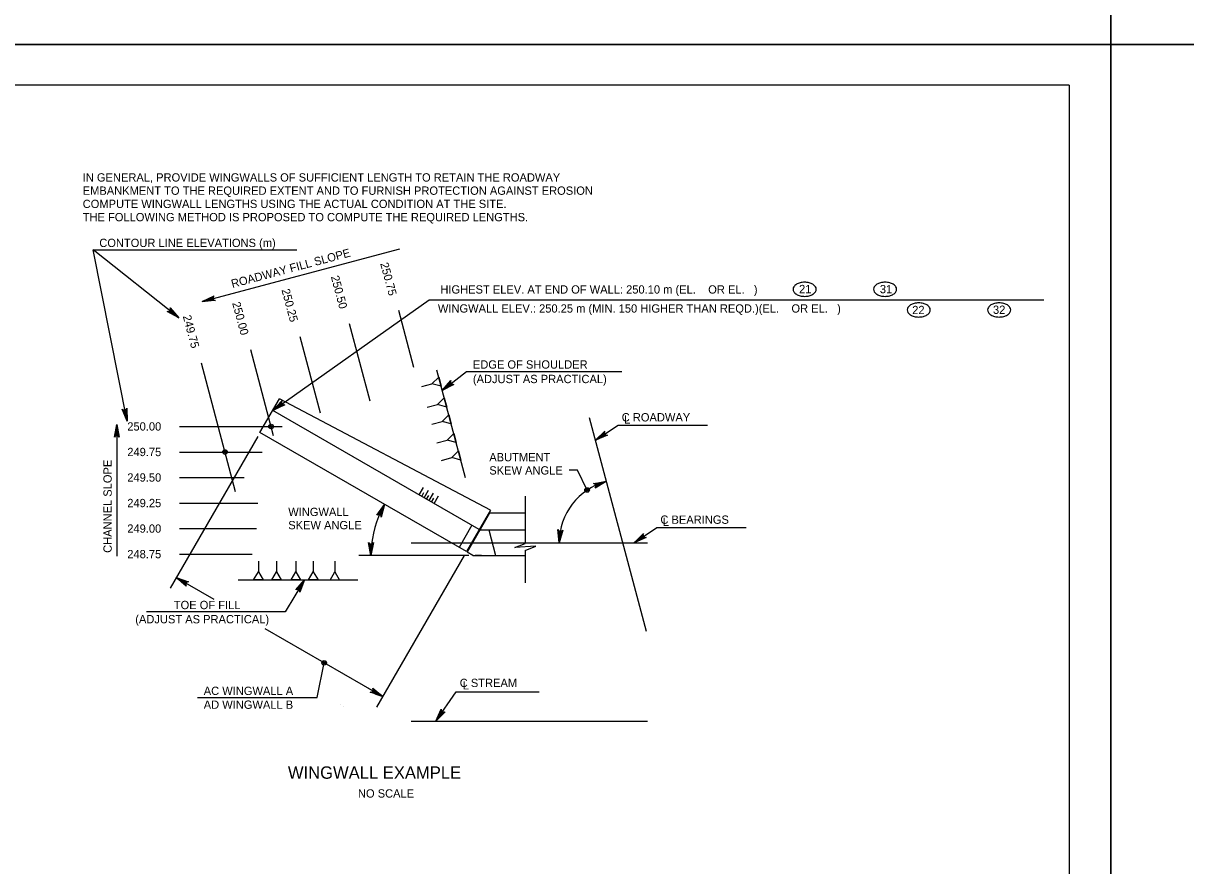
# Model space of a CAD drawing. Extents: x -5022 to -159, y 1126 to 7226.
# Drawn here: x -1710 to -1290, y 6175 to 6479.5 of the extents above; entities that cross this region are included whole.
import ezdxf

# ---------------------------------------------------------------- set-up
doc = ezdxf.new("R2010")
doc.units = 0
for name, color, linetype in [('2', 7, 'Continuous'), ('3', 7, 'Continuous'), ('4', 7, 'Continuous'), ('5', 7, 'Continuous'), ('6', 7, 'Continuous'), ('PLT-BNDY', 7, 'Continuous')]:
    doc.layers.add(name, color=color, linetype=linetype)

msp = doc.modelspace()

# ---------------------------------------------------------------- linework, layer by layer
at = {"layer": '2'}
for p, q in [((-1332.13, 6457.14), (-2118.13, 6457.14)), ((-1332.13, 6457.14), (-1332.13, 5893.14)), ((-1332.13, 6457.14), (-1332.13, 5893.14)), ((-1568.87, 6355.04), (-1574.36, 6375.64)), ((-1584.74, 6342.94), (-1592.19, 6370.89)), ((-1602.68, 6338.6), (-1610.02, 6366.14)), ((-1619.57, 6330.31), (-1627.86, 6361.38)), ((-1633.29, 6310.11), (-1645.69, 6356.63)), ((-1550.23, 6315.16), (-1560.61, 6354.13)), ((-1566.07, 6348.21), (-1562.36, 6349.2)), ((-1564.06, 6340.66), (-1560.34, 6341.65)), ((-1562.43, 6334.55), (-1558.72, 6335.55)), ((-1653.54, 6333.73), (-1616.43, 6333.73)), ((-1560.64, 6327.84), (-1556.93, 6328.84)), ((-1653.54, 6324.5), (-1623.72, 6324.5)), ((-1558.95, 6321.48), (-1555.23, 6322.47)), ((-1653.54, 6315.27), (-1630.2, 6315.27)), ((-1566.95, 6308.98), (-1565.37, 6311.72)), ((-1566.06, 6308.47), (-1565.25, 6309.87)), ((-1565.17, 6307.95), (-1563.59, 6310.69)), ((-1564.28, 6307.44), (-1563.47, 6308.84)), ((-1563.4, 6306.93), (-1561.82, 6309.67)), ((-1653.54, 6306.04), (-1625.34, 6306.04)), ((-1562.51, 6306.42), (-1561.7, 6307.82)), ((-1561.62, 6305.9), (-1560.04, 6308.64)), ((-1653.54, 6296.82), (-1625.74, 6296.82)), ((-1653.54, 6287.59), (-1627.36, 6287.59)), ((-1625.07, 6285.08), (-1625.08, 6281.23)), ((-1618.49, 6285.07), (-1618.49, 6281.22)), ((-1611.55, 6285.06), (-1611.55, 6281.21)), ((-1605.23, 6285.05), (-1605.23, 6281.2)), ((-1597.41, 6285.04), (-1597.42, 6281.19)), ((-1632.4, 6278.28), (-1589.15, 6278.28))]:
    msp.add_line(p, q, dxfattribs=at)
for points in [[(-1559.94, 6351.61), (-1559.06, 6348.31), (-1562.36, 6349.2)], [(-1557.93, 6344.06), (-1557.05, 6340.76), (-1560.34, 6341.65)], [(-1556.3, 6337.95), (-1555.42, 6334.66), (-1558.72, 6335.55)], [(-1554.51, 6331.24), (-1553.63, 6327.95), (-1556.93, 6328.84)], [(-1552.82, 6324.88), (-1551.94, 6321.59), (-1555.23, 6322.47)], [(-1623.38, 6278.27), (-1626.79, 6278.28), (-1625.08, 6281.23)], [(-1616.79, 6278.27), (-1620.2, 6278.27), (-1618.49, 6281.22)], [(-1609.85, 6278.26), (-1613.26, 6278.26), (-1611.55, 6281.21)], [(-1603.53, 6278.25), (-1606.94, 6278.25), (-1605.23, 6281.2)], [(-1595.72, 6278.24), (-1599.13, 6278.24), (-1597.42, 6281.19)]]:
    msp.add_lwpolyline(points, close=True, dxfattribs=at)
at = {"layer": '3'}
for p, q in [((-1684.82, 6397.59), (-1611.13, 6397.59)), ((-1563.38, 6379.51), (-1560.38, 6379.51)), ((-1560.38, 6379.51), (-1341.31, 6379.51)), ((-1558.66, 6346.79), (-1549.83, 6353.64)), ((-1549.83, 6353.64), (-1493.74, 6353.64)), ((-1503.33, 6328.73), (-1495.13, 6334.21)), ((-1495.13, 6334.21), (-1462.83, 6334.21)), ((-1625.32, 6330.15), (-1656.97, 6275.34)), ((-1509.79, 6317.98), (-1512.79, 6317.98)), ((-1506.31, 6310.77), (-1509.79, 6317.98)), ((-1489.36, 6291.74), (-1481.16, 6297.22)), ((-1481.16, 6297.22), (-1448.86, 6297.22)), ((-1549.1, 6287.13), (-1588.83, 6287.13)), ((-1550.69, 6287.16), (-1582.38, 6232.27)), ((-1654.75, 6279.17), (-1641.18, 6271.33)), ((-1608.44, 6278.28), (-1615.37, 6266.74)), ((-1618.37, 6266.74), (-1665.47, 6266.74)), ((-1615.37, 6266.74), (-1618.37, 6266.74)), ((-1622.77, 6260.7), (-1580.17, 6236.11)), ((-1603.88, 6235.75), (-1601.31, 6248.32)), ((-1601.31, 6248.32), (-1601.31, 6248.32)), ((-1582.72, 6237.59), (-1585.28, 6239.06)), ((-1560.95, 6227.26), (-1553.66, 6237.83)), ((-1553.66, 6237.83), (-1523.62, 6237.83)), ((-1647.02, 6235.75), (-1603.88, 6235.75)), ((-1595.47, 6233.34), (-1595.47, 6233.34)), ((-1594.26, 6232.54), (-1594.26, 6232.54)), ((-1594.26, 6232.54), (-1594.26, 6232.54)), ((-1594.26, 6232.54), (-1594.26, 6232.54)), ((-1594.26, 6232.54), (-1594.26, 6232.54)), ((-1594.26, 6232.54), (-1594.26, 6232.54))]:
    msp.add_line(p, q, dxfattribs=at)
for points in [[(-1653.79, 6373.06), (-1684.82, 6397.59)], [(-1672.54, 6335.61), (-1684.82, 6397.59)], [(-1645.35, 6378.87), (-1574.02, 6397.89)], [(-1645.35, 6378.87), (-1641.07, 6380.92), (-1641.36, 6380.58), (-1641.46, 6380.24), (-1641.43, 6379.92), (-1641.29, 6379.63), (-1641.04, 6379.38), (-1640.62, 6379.23), (-1645.35, 6378.87), (-1641.04, 6379.38), (-1641.29, 6379.63), (-1645.35, 6378.87), (-1641.43, 6379.92), (-1641.46, 6380.24), (-1645.35, 6378.87), (-1641.36, 6380.58)], [(-1653.79, 6373.06), (-1657.99, 6375.26), (-1657.56, 6375.23), (-1657.22, 6375.37), (-1656.98, 6375.58), (-1656.83, 6375.85), (-1656.78, 6376.22), (-1656.91, 6376.64), (-1653.79, 6373.06), (-1656.78, 6376.22), (-1656.83, 6375.85), (-1653.79, 6373.06), (-1656.98, 6375.58), (-1657.22, 6375.37), (-1653.79, 6373.06), (-1657.56, 6375.23)], [(-1619.89, 6339.55), (-1563.38, 6379.51)], [(-1558.66, 6346.79), (-1555.51, 6350.34), (-1555.64, 6349.92), (-1555.6, 6349.56), (-1555.45, 6349.28), (-1555.21, 6349.07), (-1554.88, 6348.93), (-1554.44, 6348.96), (-1558.66, 6346.79), (-1554.88, 6348.93), (-1555.21, 6349.07), (-1558.66, 6346.79), (-1555.45, 6349.28), (-1555.6, 6349.56), (-1558.66, 6346.79), (-1555.64, 6349.92)], [(-1619.89, 6339.55), (-1616.59, 6342.95), (-1616.74, 6342.54), (-1616.71, 6342.18), (-1616.58, 6341.89), (-1616.35, 6341.67), (-1616.02, 6341.52), (-1615.58, 6341.53), (-1619.89, 6339.55), (-1616.02, 6341.52), (-1616.35, 6341.67), (-1619.89, 6339.55), (-1616.58, 6341.89), (-1616.71, 6342.18), (-1619.89, 6339.55), (-1616.74, 6342.54)], [(-1672.54, 6335.61), (-1674.3, 6340.01), (-1673.99, 6339.71), (-1673.65, 6339.59), (-1673.33, 6339.6), (-1673.04, 6339.71), (-1672.76, 6339.95), (-1672.59, 6340.35), (-1672.54, 6335.61), (-1672.76, 6339.95), (-1673.04, 6339.71), (-1672.54, 6335.61), (-1673.33, 6339.6), (-1673.65, 6339.59), (-1672.54, 6335.61), (-1673.99, 6339.71)], [(-1676.22, 6334.5), (-1675.34, 6329.84), (-1675.59, 6330.2), (-1675.9, 6330.39), (-1676.22, 6330.44), (-1676.53, 6330.39), (-1676.84, 6330.2), (-1677.09, 6329.84), (-1676.22, 6334.5), (-1676.84, 6330.2), (-1676.53, 6330.39), (-1676.22, 6334.5), (-1676.22, 6330.44), (-1675.9, 6330.39), (-1676.22, 6334.5), (-1675.59, 6330.2)], [(-1676.22, 6334.5), (-1676.22, 6286.83)], [(-1503.33, 6328.73), (-1499.94, 6332.05), (-1500.1, 6331.64), (-1500.08, 6331.28), (-1499.95, 6330.99), (-1499.73, 6330.76), (-1499.4, 6330.6), (-1498.97, 6330.6), (-1503.33, 6328.73), (-1499.4, 6330.6), (-1499.73, 6330.76), (-1503.33, 6328.73), (-1499.95, 6330.99), (-1500.08, 6331.28), (-1503.33, 6328.73), (-1500.1, 6331.64)], [(-1499.37, 6313.9), (-1503.43, 6311.45), (-1503.18, 6311.81), (-1503.12, 6312.16), (-1503.18, 6312.47), (-1503.34, 6312.75), (-1503.62, 6312.98), (-1504.04, 6313.09), (-1499.37, 6313.9), (-1503.62, 6312.98), (-1503.34, 6312.75), (-1499.37, 6313.9), (-1503.18, 6312.47), (-1503.12, 6312.16), (-1499.37, 6313.9), (-1503.18, 6311.81)], [(-1579.46, 6305.55), (-1580.67, 6300.96), (-1580.74, 6301.39), (-1580.94, 6301.7), (-1581.2, 6301.88), (-1581.51, 6301.97), (-1581.87, 6301.93), (-1582.25, 6301.71), (-1579.46, 6305.55), (-1581.87, 6301.93), (-1581.51, 6301.97), (-1579.46, 6305.55), (-1581.2, 6301.88), (-1580.94, 6301.7), (-1579.46, 6305.55), (-1580.74, 6301.39)], [(-1516.41, 6291.74), (-1516.85, 6296.47), (-1516.63, 6296.09), (-1516.34, 6295.87), (-1516.03, 6295.79), (-1515.72, 6295.81), (-1515.39, 6295.97), (-1515.11, 6296.3), (-1516.41, 6291.74), (-1515.39, 6295.97), (-1515.72, 6295.81), (-1516.41, 6291.74), (-1516.03, 6295.79), (-1516.34, 6295.87), (-1516.41, 6291.74), (-1516.63, 6296.09)], [(-1489.36, 6291.74), (-1485.97, 6295.06), (-1486.13, 6294.65), (-1486.11, 6294.29), (-1485.98, 6294), (-1485.76, 6293.77), (-1485.43, 6293.61), (-1484.99, 6293.61), (-1489.36, 6291.74), (-1485.43, 6293.61), (-1485.76, 6293.77), (-1489.36, 6291.74), (-1485.98, 6294), (-1486.11, 6294.29), (-1489.36, 6291.74), (-1486.13, 6294.65)], [(-1584.4, 6287.13), (-1585.27, 6291.79), (-1585.02, 6291.43), (-1584.71, 6291.25), (-1584.4, 6291.19), (-1584.08, 6291.25), (-1583.77, 6291.43), (-1583.52, 6291.79), (-1584.4, 6287.13), (-1583.77, 6291.43), (-1584.08, 6291.25), (-1584.4, 6287.13), (-1584.4, 6291.19), (-1584.71, 6291.25), (-1584.4, 6287.13), (-1585.02, 6291.43)], [(-1654.75, 6279.17), (-1650.28, 6277.6), (-1650.71, 6277.56), (-1651.03, 6277.38), (-1651.23, 6277.14), (-1651.34, 6276.84), (-1651.34, 6276.48), (-1651.15, 6276.08), (-1654.75, 6279.17), (-1651.34, 6276.48), (-1651.34, 6276.84), (-1654.75, 6279.17), (-1651.23, 6277.14), (-1651.03, 6277.38), (-1654.75, 6279.17), (-1650.71, 6277.56)], [(-1608.44, 6278.28), (-1610.09, 6273.83), (-1610.12, 6274.27), (-1610.29, 6274.59), (-1610.53, 6274.79), (-1610.83, 6274.91), (-1611.19, 6274.91), (-1611.59, 6274.73), (-1608.44, 6278.28), (-1611.19, 6274.91), (-1610.83, 6274.91), (-1608.44, 6278.28), (-1610.53, 6274.79), (-1610.29, 6274.59), (-1608.44, 6278.28), (-1610.12, 6274.27)], [(-1580.17, 6236.11), (-1584.64, 6237.68), (-1584.21, 6237.72), (-1583.89, 6237.9), (-1583.69, 6238.14), (-1583.58, 6238.44), (-1583.58, 6238.8), (-1583.77, 6239.2), (-1580.17, 6236.11), (-1583.58, 6238.8), (-1583.58, 6238.44), (-1580.17, 6236.11), (-1583.69, 6238.14), (-1583.89, 6237.9), (-1580.17, 6236.11), (-1584.21, 6237.72)], [(-1560.95, 6227.26), (-1559.02, 6231.6), (-1559.02, 6231.16), (-1558.87, 6230.83), (-1558.64, 6230.61), (-1558.35, 6230.47), (-1557.99, 6230.45), (-1557.58, 6230.6), (-1560.95, 6227.26), (-1557.99, 6230.45), (-1558.35, 6230.47), (-1560.95, 6227.26), (-1558.64, 6230.61), (-1558.87, 6230.83), (-1560.95, 6227.26), (-1559.02, 6231.16)]]:
    msp.add_lwpolyline(points, dxfattribs=at)
for points in [[(-1645.35, 6378.87), (-1642.39, 6379.4), (-1642.52, 6379.88)], [(-1653.79, 6373.06), (-1655.99, 6375.11), (-1656.3, 6374.72)], [(-1672.54, 6335.61), (-1672.88, 6338.6), (-1673.37, 6338.51)], [(-1619.89, 6339.55), (-1617.3, 6341.08), (-1617.59, 6341.48)], [(-1676.22, 6334.5), (-1676.47, 6331.5), (-1675.97, 6331.5)], [(-1581.27, 6303.16), (-1580.4, 6302.71), (-1579.46, 6305.55)], [(-1583.78, 6290.06), (-1584.77, 6290.1), (-1584.4, 6287.13)], [(-1582.48, 6238.01), (-1582.97, 6237.16), (-1580.17, 6236.11)]]:
    msp.add_lwpolyline(points, close=True, dxfattribs=at)
for centre, radius in [((-1506.31, 6310.77), 0.833), ((-1506.31, 6310.77), 0.417), ((-1601.31, 6248.32), 0.833), ((-1601.31, 6248.32), 0.417)]:
    msp.add_circle(centre, radius, dxfattribs=at)
for centre, radius, start, end in [((-1429.06, 6382.49), 3.1, 121.4296, 145.8704), ((-1428.24, 6381.16), 4.65, 104.2049, 121.4296), ((-1427.71, 6379.05), 6.82, 90, 104.2049), ((-1427.71, 6379.05), 6.82, 75.7951, 90), ((-1427.18, 6381.16), 4.65, 58.5704, 75.7951), ((-1426.37, 6382.49), 3.1, 34.1296, 58.5704), ((-1400, 6382.49), 3.1, 121.4296, 145.8704), ((-1399.19, 6381.16), 4.65, 104.2049, 121.4296), ((-1398.65, 6379.05), 6.82, 90, 104.2049), ((-1398.65, 6379.05), 6.82, 75.7951, 90), ((-1398.12, 6381.16), 4.65, 58.5704, 75.7951), ((-1397.31, 6382.49), 3.1, 34.1296, 58.5704), ((-1430.29, 6383.32), 1.61, 145.8704, 180), ((-1430.29, 6383.32), 1.61, 180, 214.1296), ((-1429.06, 6384.15), 3.1, 214.1296, 238.5704), ((-1428.24, 6385.48), 4.65, 238.5704, 255.7951), ((-1427.71, 6387.59), 6.82, 255.7951, 270), ((-1427.71, 6387.59), 6.82, 270, 284.2049), ((-1427.18, 6385.48), 4.65, 284.2049, 301.4296), ((-1426.37, 6384.15), 3.1, 301.4296, 325.8704), ((-1425.14, 6383.32), 1.61, 0, 34.1296), ((-1425.14, 6383.32), 1.61, 325.8704, 0), ((-1401.23, 6383.32), 1.61, 145.8704, 180), ((-1401.23, 6383.32), 1.61, 180, 214.1296), ((-1400, 6384.15), 3.1, 214.1296, 238.5704), ((-1399.19, 6385.48), 4.65, 238.5704, 255.7951), ((-1398.65, 6387.59), 6.82, 255.7951, 270), ((-1398.65, 6387.59), 6.82, 270, 284.2049), ((-1398.12, 6385.48), 4.65, 284.2049, 301.4296), ((-1397.31, 6384.15), 3.1, 301.4296, 325.8704), ((-1396.08, 6383.32), 1.61, 0, 34.1296), ((-1396.08, 6383.32), 1.61, 325.8704, 0), ((-1389.06, 6375.85), 1.61, 145.8704, 180), ((-1387.83, 6375.02), 3.1, 121.4296, 145.8704), ((-1387.02, 6373.69), 4.65, 104.2049, 121.4296), ((-1386.48, 6371.58), 6.82, 90, 104.2049), ((-1386.48, 6371.58), 6.82, 75.7951, 90), ((-1385.95, 6373.69), 4.65, 58.5704, 75.7951), ((-1385.14, 6375.02), 3.1, 34.1296, 58.5704), ((-1383.91, 6375.85), 1.61, 0, 34.1296), ((-1360, 6375.85), 1.61, 145.8704, 180), ((-1358.77, 6375.02), 3.1, 121.4296, 145.8704), ((-1357.96, 6373.69), 4.65, 104.2049, 121.4296), ((-1357.43, 6371.58), 6.82, 90, 104.2049), ((-1357.43, 6371.58), 6.82, 75.7951, 90), ((-1356.89, 6373.69), 4.65, 58.5704, 75.7951), ((-1356.08, 6375.02), 3.1, 34.1296, 58.5704), ((-1354.85, 6375.85), 1.61, 0, 34.1296), ((-1389.06, 6375.85), 1.61, 180, 214.1296), ((-1387.83, 6376.68), 3.1, 214.1296, 238.5704), ((-1387.02, 6378.01), 4.65, 238.5704, 255.7951), ((-1386.48, 6380.12), 6.82, 255.7951, 270), ((-1386.48, 6380.12), 6.82, 270, 284.2049), ((-1385.95, 6378.01), 4.65, 284.2049, 301.4296), ((-1385.14, 6376.68), 3.1, 301.4296, 325.8704), ((-1383.91, 6375.85), 1.61, 325.8704, 0), ((-1360, 6375.85), 1.61, 180, 214.1296), ((-1358.77, 6376.68), 3.1, 214.1296, 238.5704), ((-1357.96, 6378.01), 4.65, 238.5704, 255.7951), ((-1357.43, 6380.12), 6.82, 255.7951, 270), ((-1357.43, 6380.12), 6.82, 270, 284.2049), ((-1356.89, 6378.01), 4.65, 284.2049, 301.4296), ((-1356.08, 6376.68), 3.1, 301.4296, 325.8704), ((-1354.85, 6375.85), 1.61, 325.8704, 0), ((-1493.51, 6291.74), 22.9, 104.8216, 179.9982), ((-1547.56, 6287.13), 36.84, 154.594, 180), ((-1547.56, 6287.13), 36.84, 174.95, 175.4061)]:
    msp.add_arc(centre, radius, start, end, dxfattribs=at)
at = {"layer": '4'}
for p, q in [((-1528.63, 6308.56), (-1528.63, 6291.44)), ((-1528.63, 6289.09), (-1528.63, 6277.21))]:
    msp.add_line(p, q, dxfattribs=at)
msp.add_lwpolyline([(-1528.63, 6288.94), (-1524.88, 6290.46), (-1532.38, 6290), (-1528.63, 6291.44)], dxfattribs=at)
at = {"layer": '5'}
for p, q in [((-1624.51, 6331.56), (-1617.49, 6343.71)), ((-1541.27, 6303.47), (-1617.49, 6343.71)), ((-1545.31, 6296.49), (-1619.89, 6339.55)), ((-1549.92, 6288.5), (-1624.51, 6331.56)), ((-1541.27, 6303.47), (-1549.92, 6288.5)), ((-1541.56, 6302.46), (-1549.7, 6288.36)), ((-1528.63, 6302.45), (-1541.56, 6302.46)), ((-1547.97, 6298.02), (-1552.59, 6290.03)), ((-1545.09, 6296.36), (-1528.63, 6296.36)), ((-1541.86, 6296.36), (-1539.38, 6287.13)), ((-1569.84, 6291.74), (-1484.52, 6291.74)), ((-1547.56, 6287.13), (-1549.7, 6288.36)), ((-1547.56, 6287.13), (-1528.63, 6287.13)), ((-1544.48, 6287.13), (-1546.71, 6287.13)), ((-1569.84, 6227.26), (-1484.52, 6227.26))]:
    msp.add_line(p, q, dxfattribs=at)
for centre, radius in [((-1620.48, 6333.73), 0.833), ((-1620.48, 6333.73), 0.417), ((-1637.12, 6324.5), 0.833), ((-1637.12, 6324.5), 0.417)]:
    msp.add_circle(centre, radius, dxfattribs=at)
at = {"layer": '6'}
msp.add_line((-1484.9, 6259.62), (-1505.48, 6336.82), dxfattribs=at)
at = {"layer": 'PLT-BNDY'}
for points in [[(-2158.13, 7065.81), (-1317.13, 7065.81), (-1317.13, 6471.81), (-2158.13, 6471.81)], [(-1317.13, 7065.81), (-476.13, 7065.81), (-476.13, 6471.81), (-1317.13, 6471.81)], [(-2158.13, 6471.81), (-1317.13, 6471.81), (-1317.13, 5877.81), (-2158.13, 5877.81)], [(-1317.13, 6471.81), (-476.13, 6471.81), (-476.13, 5877.81), (-1317.13, 5877.81)]]:
    msp.add_lwpolyline(points, close=True, dxfattribs=at)

# ---------------------------------------------------------------- texts
at = {"layer": '3'}
for s, height, p in [('IN GENERAL, PROVIDE WINGWALLS OF SUFFICIENT LENGTH TO RETAIN THE ROADWAY', 3.0001, (-1688.55, 6422.25)), ('EMBANKMENT TO THE REQUIRED EXTENT AND TO FURNISH PROTECTION AGAINST EROSION', 3.0001, (-1688.55, 6417.47)), ('COMPUTE WINGWALL LENGTHS USING THE ACTUAL CONDITION AT THE SITE.', 3.0001, (-1688.55, 6412.69)), ('THE FOLLOWING METHOD IS PROPOSED TO COMPUTE THE REQUIRED LENGTHS.', 3.0001, (-1688.55, 6407.9)), ('CONTOUR LINE ELEVATIONS (m)', 3.0001, (-1682.57, 6398.59)), ('HIGHEST ELEV. AT END OF WALL: 250.10 m (EL.    OR EL.   )', 3.0001, (-1559.32, 6381.76)), ('21', 3, (-1429.72, 6381.9)), ('31', 3, (-1400.54, 6381.88)), ('WINGWALL ELEV.: 250.25 m (MIN. 150 HIGHER THAN REQD.)(EL.    OR EL.   )', 3.0001, (-1560.22, 6374.89)), ('22', 3, (-1388.85, 6374.33)), ('32', 3, (-1359.66, 6374.43)), ('EDGE OF SHOULDER', 3.0001, (-1547.58, 6354.64)), ('(ADJUST AS PRACTICAL)', 3.0001, (-1547.58, 6349.4)), ('C ROADWAY', 3, (-1493.8, 6335.56)), ('250.00', 3, (-1672.45, 6332.25)), ('L', 3, (-1492.94, 6334.81)), ('249.75', 3, (-1672.45, 6323.02)), ('ABUTMENT', 3, (-1541.65, 6321.14)), ('SKEW ANGLE', 3, (-1541.65, 6316.36)), ('249.50', 3, (-1672.45, 6313.8)), ('249.25', 3, (-1672.45, 6304.57)), ('WINGWALL', 3, (-1614.29, 6301.36)), ('C BEARINGS', 3, (-1479.83, 6298.56)), ('L', 3, (-1478.97, 6297.82)), ('249.00', 3, (-1672.45, 6295.34)), ('SKEW ANGLE', 3, (-1614.29, 6296.58)), ('248.75', 3, (-1672.45, 6286.11)), ('TOE OF FILL', 3.0001, (-1655.64, 6267.71)), ('(ADJUST AS PRACTICAL)', 3.0001, (-1669.57, 6262.59)), ('C STREAM', 3, (-1552.33, 6239.56)), ('L', 3, (-1551.21, 6238.68)), ('AC WINGWALL A', 3.0001, (-1644.83, 6236.69)), ('AD WINGWALL B', 3.0001, (-1644.83, 6231.69)), ('WINGWALL EXAMPLE', 4.4793, (-1614.41, 6206.41)), ('NO SCALE', 3, (-1589.11, 6199.61))]:
    msp.add_text(s, height=height, dxfattribs=at).set_placement(p)
for s, height, rotation, p in [('ROADWAY FILL SLOPE', 3.0001, 14.927, (-1634.46, 6383.78)), ('250.75', 3, 284.927, (-1581.09, 6392.6)), ('250.50', 3, 284.927, (-1598.92, 6387.85)), ('250.25', 3, 284.927, (-1616.75, 6383.09)), ('250.00', 3, 284.927, (-1634.58, 6378.34)), ('249.75', 3, 284.927, (-1652.42, 6373.59)), ('CHANNEL SLOPE', 3.0001, 90, (-1678.07, 6288.06))]:
    msp.add_text(s, height=height, rotation=rotation, dxfattribs=at).set_placement(p)

doc.saveas('drawing.dxf')
